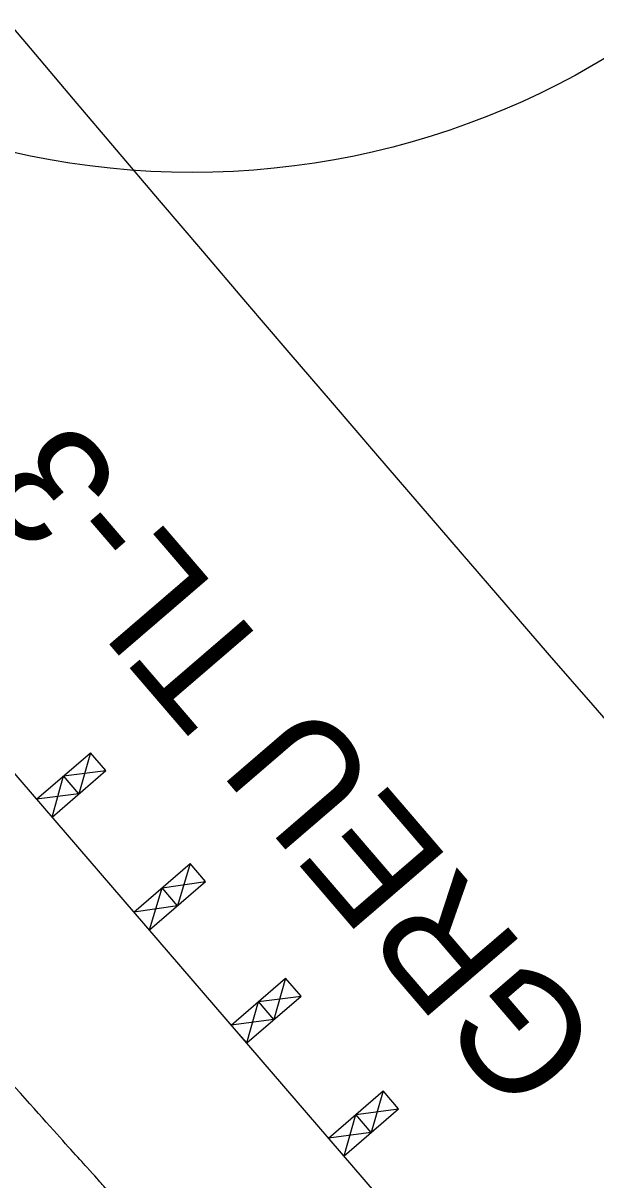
# Model space of a CAD drawing. Extents: x 472216 to 481979, y 489069 to 507339.
# Drawn here: x 476465.59 to 476489.81, y 500931.79 to 500980.65 of the extents above; entities that cross this region are included whole.
import ezdxf

# ---------------------------------------------------------------- set-up
doc = ezdxf.new("R2010")
doc.units = 0
for name, color, linetype in [('Prop Drainage Structure Pipe Plug CELL', 7, 'Continuous'), ('Prop Drainage Structure Pipe RCP 24in Class III Label', 7, 'Continuous'), ('Prop Erosion Embankment Toe Protection CELL', 7, 'Continuous'), ('Sheet Block Revision CELL', 7, 'Continuous'), ('Sheet North Arrow Point CELL', 7, 'Continuous'), ('Sheet Plot Border Outside CELL', 7, 'Continuous')]:
    doc.layers.add(name, color=color, linetype=linetype)

msp = doc.modelspace()

# ---------------------------------------------------------------- linework, layer by layer
at = {"layer": 'Prop Drainage Structure Pipe Plug CELL'}
for p, q in [((476489.048, 500921.325), (476458.522, 500956.735)), ((476466.163, 500947.872), (476468.435, 500949.83)), ((476468.435, 500949.83), (476467.952, 500948.094)), ((476469.088, 500949.073), (476468.435, 500949.83)), ((476466.816, 500947.114), (476469.088, 500949.073)), ((476466.816, 500947.114), (476467.299, 500948.851)), ((476467.299, 500948.851), (476469.088, 500949.073)), ((476467.952, 500948.094), (476467.299, 500948.851)), ((476467.952, 500948.094), (476466.163, 500947.872)), ((476470.277, 500943.099), (476472.654, 500945.148)), ((476472.654, 500945.148), (476472.119, 500943.365)), ((476473.307, 500944.39), (476472.654, 500945.148)), ((476470.93, 500942.342), (476473.307, 500944.39)), ((476471.465, 500944.123), (476473.307, 500944.39)), ((476470.93, 500942.342), (476471.465, 500944.123)), ((476472.119, 500943.365), (476471.465, 500944.123)), ((476472.119, 500943.365), (476470.277, 500943.099)), ((476474.392, 500938.326), (476476.691, 500940.308)), ((476476.691, 500940.308), (476476.194, 500938.561)), ((476477.344, 500939.551), (476476.691, 500940.308)), ((476475.045, 500937.569), (476477.344, 500939.551)), ((476475.541, 500939.318), (476477.344, 500939.551)), ((476475.045, 500937.569), (476475.541, 500939.318)), ((476476.194, 500938.561), (476475.541, 500939.318)), ((476476.194, 500938.561), (476474.392, 500938.326)), ((476475.045, 500937.569), (476474.392, 500938.326)), ((476478.506, 500933.554), (476480.814, 500935.544)), ((476480.814, 500935.544), (476480.313, 500933.792)), ((476481.467, 500934.786), (476480.814, 500935.544)), ((476479.159, 500932.796), (476481.467, 500934.786)), ((476479.159, 500932.796), (476479.66, 500934.55)), ((476479.66, 500934.55), (476481.467, 500934.786)), ((476480.313, 500933.792), (476479.66, 500934.55)), ((476480.313, 500933.792), (476478.506, 500933.554))]:
    msp.add_line(p, q, dxfattribs=at)
at = {"layer": 'Prop Drainage Structure Pipe RCP 24in Class III Label'}
msp.add_spline([(476447.162, 500972.659), (476447.438, 500972.916), (476447.714, 500973.171), (476447.992, 500973.425), (476448.271, 500973.678), (476448.551, 500973.931), (476448.832, 500974.182), (476449.114, 500974.432), (476449.398, 500974.681), (476449.682, 500974.929), (476449.968, 500975.176), (476450.255, 500975.422), (476450.543, 500975.667), (476450.832, 500975.911), (476451.123, 500976.153), (476451.415, 500976.395), (476451.707, 500976.636), (476452.001, 500976.875), (476452.296, 500977.114), (476452.592, 500977.351), (476452.889, 500977.587), (476453.188, 500977.822), (476453.487, 500978.056), (476453.788, 500978.289), (476454.09, 500978.521), (476454.392, 500978.751), (476454.696, 500978.981), (476455.001, 500979.209), (476455.307, 500979.436), (476455.615, 500979.662), (476455.923, 500979.887), (476456.232, 500980.111), (476456.543, 500980.334), (476456.854, 500980.555), (476457.167, 500980.775), (476457.48, 500980.994), (476457.795, 500981.212), (476458.111, 500981.429), (476458.427, 500981.644), (476458.745, 500981.859), (476459.064, 500982.072), (476459.384, 500982.283), (476459.705, 500982.494), (476460.027, 500982.704), (476460.35, 500982.912), (476460.673, 500983.119), (476460.998, 500983.325), (476461.324, 500983.529), (476461.651, 500983.732), (476461.979, 500983.934), (476462.308, 500984.135), (476462.638, 500984.335), (476462.969, 500984.533), (476463.301, 500984.73), (476463.634, 500984.926), (476463.968, 500985.12), (476464.302, 500985.313), (476464.638, 500985.505), (476464.975, 500985.696), (476465.313, 500985.885), (476465.651, 500986.073), (476465.991, 500986.26), (476466.331, 500986.445), (476466.673, 500986.629), (476467.015, 500986.812), (476467.358, 500986.993), (476467.702, 500987.173), (476468.047, 500987.352), (476468.393, 500987.529), (476468.74, 500987.706), (476469.088, 500987.88), (476469.436, 500988.054), (476469.786, 500988.226), (476470.488, 500988.566)], degree=3, dxfattribs=at)
msp.add_open_spline([(476470.388, 500929.983), (476470.264, 500930.121), (476470.139, 500930.26), (476469.889, 500930.537), (476469.764, 500930.675), (476469.515, 500930.953), (476469.389, 500931.092), (476469.233, 500931.266), (476469.202, 500931.3), (476469.139, 500931.37), (476469.108, 500931.405), (476469.014, 500931.509), (476468.452, 500932.133), (476466.892, 500933.867), (476463.403, 500937.757), (476456.443, 500945.551), (476450.153, 500952.663), (476445.858, 500957.553), (476445.504, 500957.956)], degree=3, dxfattribs=at)
at = {"layer": 'Prop Erosion Embankment Toe Protection CELL'}
msp.add_line((476489.048, 500921.325), (476456.394, 500959.203), dxfattribs=at)
at = {"layer": 'Sheet Block Revision CELL'}
msp.add_arc((478648.974, 502827.216), 2860, 218.2138, 225.426005, dxfattribs=at)
at = {"layer": 'Sheet North Arrow Point CELL'}
for centre, radius, start, end in [((478615.615, 502799.595), 2860, 203.816417, 228.247617), ((476501.037, 500898.084), 100, 103.16397, 129.94793)]:
    msp.add_arc(centre, radius, start, end, dxfattribs=at)
at = {"layer": 'Sheet Plot Border Outside CELL'}
msp.add_circle((476472.74, 501008.3), 33.952, dxfattribs=at)

# ---------------------------------------------------------------- texts
at = {"layer": 'Prop Drainage Structure Pipe Plug CELL'}
msp.add_text('GREU TL-3', height=5, rotation=130.6777, dxfattribs=at).set_placement((476490.253, 500937.621))

doc.saveas('drawing.dxf')
